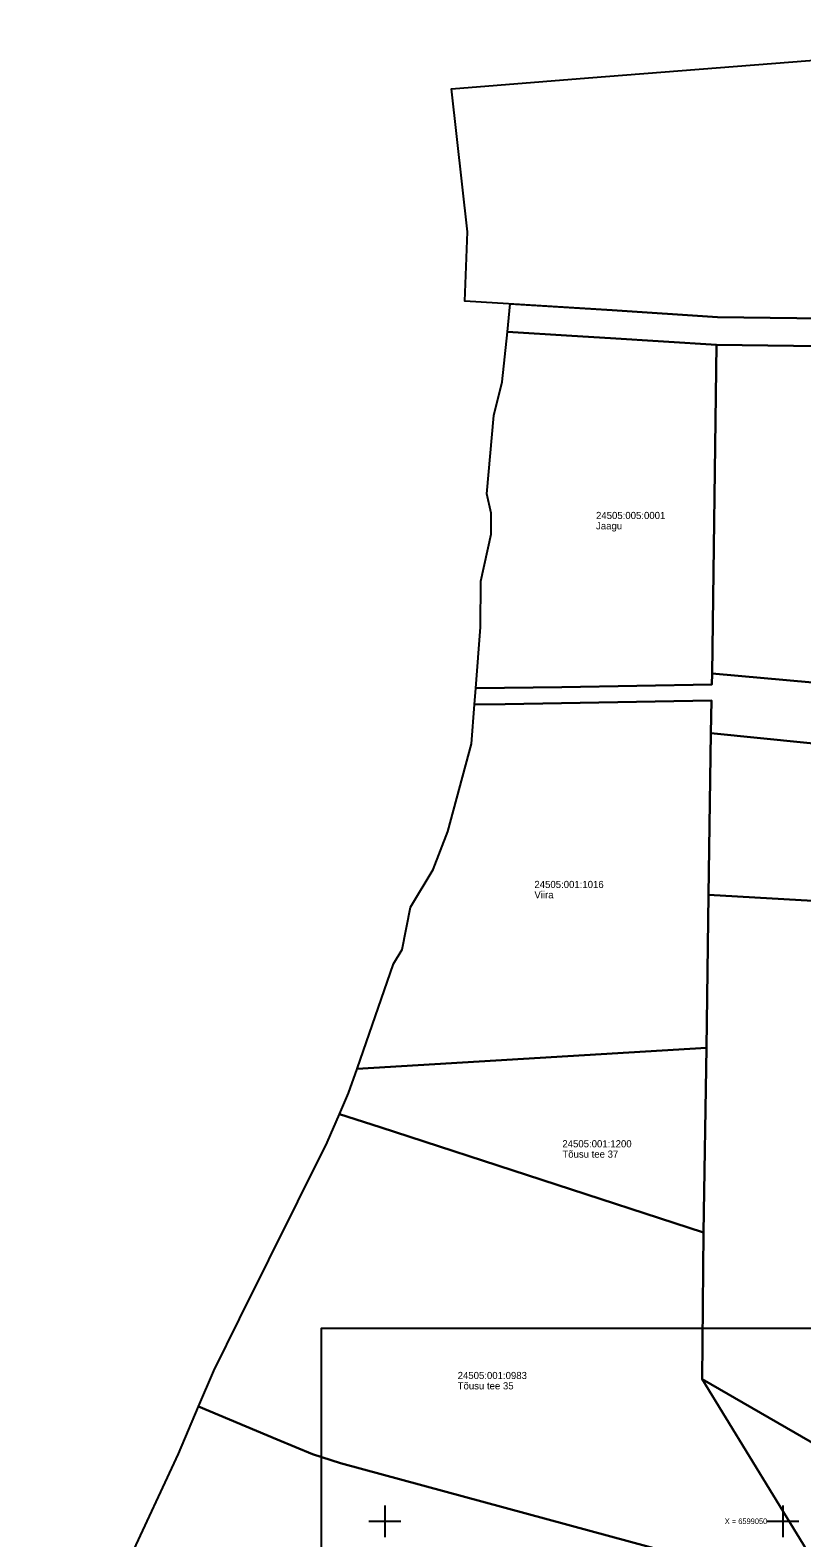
# Model space of a CAD drawing. Extents: x 567100 to 572248, y 6594598 to 6599275.
# Drawn here: x 571805.5 to 571902.4, y 6599047.9 to 6599237.4 of the extents above; entities that cross this region are included whole.
import ezdxf

# ---------------------------------------------------------------- set-up
doc = ezdxf.new("R2010")
doc.units = 0
for name, color, linetype in [('PIIR', 7, 'Continuous'), ('VORK', 7, 'Continuous'), ('VORMISTUS', 7, 'Continuous')]:
    doc.layers.add(name, color=color, linetype=linetype)

msp = doc.modelspace()

# ---------------------------------------------------------------- linework, layer by layer
at = {"layer": 'PIIR'}
for points in [[(571952.03, 6599237.39), (571953.07, 6599233.77), (571960.27, 6599204.36), (571955.61, 6599204.38), (571955.61, 6599200.86), (571924.93, 6599200.89), (571891.78, 6599201.33), (571878.54, 6599202.19), (571860.06, 6599203.33), (571860.37, 6599212.04), (571858.35, 6599230.02), (571875.57, 6599231.38)], [(571955.61, 6599200.86), (571955.46, 6599197.11), (571935.51, 6599197.29), (571929.46, 6599197.35), (571927.07, 6599197.37), (571891.64, 6599197.83), (571878.32, 6599198.7), (571873.49, 6599198.99), (571865.39, 6599199.48), (571865.74, 6599202.98), (571878.54, 6599202.19), (571891.78, 6599201.33), (571924.93, 6599200.89)], [(571872.24, 6599154.82), (571861.41, 6599154.68), (571862.01, 6599162.35), (571862.03, 6599168.13), (571863.34, 6599174.03), (571863.34, 6599176.67), (571862.82, 6599179.11), (571863.68, 6599188.95), (571864.75, 6599193.18), (571865.39, 6599199.48), (571873.49, 6599198.99), (571878.32, 6599198.7), (571891.64, 6599197.83), (571891.1, 6599156.53), (571891.08, 6599155.15)], [(571891.1, 6599156.53), (571891.64, 6599197.83), (571927.07, 6599197.37), (571929.46, 6599197.35), (571935.51, 6599197.29), (571955.46, 6599197.11), (571951, 6599180.83), (571936.25, 6599180.18), (571928.51, 6599168.05), (571925.66, 6599153.45)], [(571872.24, 6599154.82), (571891.08, 6599155.15), (571891.1, 6599156.53), (571925.66, 6599153.45), (571929.27, 6599153.11), (571928.3, 6599146.75), (571939.61, 6599143.03), (571994.16, 6599146.57), (572022.57, 6599147.15), (572022.86, 6599141.18), (571994.2, 6599140.4), (571939.27, 6599137.11), (571930.64, 6599139.06), (571934.76, 6599090.06), (571926.55, 6599090.85), (571924.84, 6599126.77), (571924.32, 6599137.91), (571921.31, 6599145.97), (571890.93, 6599149.03), (571891.03, 6599153.15), (571865.12, 6599152.69), (571861.25, 6599152.63), (571861.41, 6599154.68)], [(571846.53, 6599106.87), (571851.09, 6599120.07), (571852.15, 6599121.87), (571853.21, 6599127.16), (571856.08, 6599131.92), (571857.89, 6599136.68), (571860.87, 6599147.68), (571861.25, 6599152.63), (571865.12, 6599152.69), (571891.03, 6599153.15), (571890.93, 6599149.03), (571890.66, 6599128.73), (571890.38, 6599109.5)], [(571921.31, 6599145.97), (571924.32, 6599137.91), (571924.84, 6599126.77), (571890.66, 6599128.73), (571890.93, 6599149.03)], [(571890.66, 6599128.73), (571924.84, 6599126.77), (571926.55, 6599090.85), (571913.99, 6599053.91), (571889.83, 6599067.85), (571890, 6599086.28), (571890.38, 6599109.5)], [(571844.31, 6599101.17), (571845.45, 6599103.78), (571846.53, 6599106.87), (571890.38, 6599109.5), (571890, 6599086.28), (571849.41, 6599099.51)], [(571844.31, 6599101.17), (571849.41, 6599099.51), (571890, 6599086.28), (571889.83, 6599067.85), (571907.7, 6599038.71), (571907.67, 6599036.37), (571893.64, 6599043.95), (571844.41, 6599057.28), (571840.9, 6599058.42), (571836.46, 6599060.29), (571826.6, 6599064.44), (571828.5, 6599068.92), (571831.75, 6599075.46), (571842.74, 6599097.59)], [(571913.99, 6599053.91), (571950.84, 6599032.54), (571952.76, 6599031.54), (571954.66, 6599030.42), (571938.19, 6599012.8), (571917.8, 6598992.07), (571910.03, 6598975.21), (571896.89, 6598981.66), (571907.02, 6599008.3), (571907.48, 6599027.73), (571907.67, 6599036.37), (571907.7, 6599038.71), (571889.83, 6599067.85)], [(571826.6, 6599064.44), (571836.46, 6599060.29), (571840.9, 6599058.42), (571844.41, 6599057.28), (571893.64, 6599043.95), (571907.67, 6599036.37), (571907.48, 6599027.73), (571826.83, 6599022.28), (571805.45, 6599020.83), (571806.27, 6599023.13), (571812.65, 6599035.39), (571817.94, 6599045.23), (571824.07, 6599058.46)]]:
    msp.add_lwpolyline(points, close=True, dxfattribs=at)
at = {"layer": 'VORK'}
for p, q in [((571850, 6599052), (571850, 6599048)), ((571900, 6599052), (571900, 6599048)), ((571848, 6599050), (571852, 6599050)), ((571898, 6599050), (571902, 6599050))]:
    msp.add_line(p, q, dxfattribs=at)
at = {"layer": 'VORMISTUS'}
msp.add_lwpolyline([(571842.04, 6598930.78), (571842.04, 6599074.28), (572039.54, 6599074.28), (572039.54, 6598930.78)], close=True, dxfattribs=at)

# ---------------------------------------------------------------- texts
at = {"layer": 'PIIR'}
for s, p in [('Jaagu', (571876.52, 6599174.65)), ('24505:005:0001', (571876.52, 6599175.95)), ('24505:001:1016', (571868.78, 6599129.58)), ('Viira', (571868.78, 6599128.28)), ('24505:001:1200', (571872.29, 6599096.99)), ('Tõusu tee 37', (571872.29, 6599095.69)), ('Tõusu tee 35', (571859.14, 6599066.57)), ('24505:001:0983', (571859.14, 6599067.87))]:
    msp.add_text(s, height=0.9, dxfattribs=at).set_placement(p)
at = {"layer": 'VORK'}
msp.add_text('X = 6599050', height=0.7, dxfattribs=at).set_placement((571892.69, 6599049.65))

doc.saveas('drawing.dxf')
